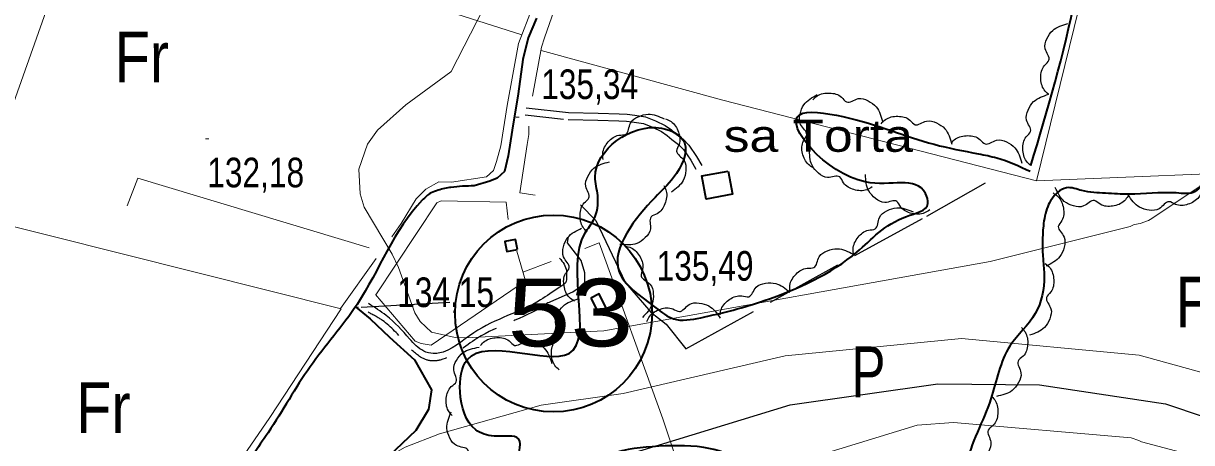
# Model space of a CAD drawing. Extents: x 483843 to 488449, y 4381269 to 4384483.
# Drawn here: x 486483.2 to 486828.4, y 4383322.9 to 4383446.8 of the extents above; entities that cross this region are included whole.
import ezdxf
from ezdxf.enums import TextEntityAlignment as Align

# ---------------------------------------------------------------- set-up
doc = ezdxf.new("R2010")
doc.units = 0
doc.header["$LTSCALE"] = 3.8
doc.linetypes.add('LONG_DASHED', pattern=[7.5, 6, -1.5])
doc.linetypes.add('MEDIUM_DASHED', pattern=[4.5, 3, -1.5])
for name, color, linetype, lineweight in [('13', 7, 'Continuous', 35), ('25', 7, 'LONG_DASHED', 25), ('27', 7, 'Continuous', 25), ('38', 7, 'Continuous', 25), ('47', 7, 'Continuous', 35), ('51', 7, 'Continuous', 13), ('6', 7, 'Continuous', 35), ('7', 7, 'Continuous', 13), ('8', 7, 'Continuous', 25), ('9', 7, 'Continuous', 13)]:
    doc.layers.add(name, color=color, linetype=linetype, lineweight=lineweight)
doc.layers.add('31', color=7, linetype='Continuous')
doc.layers.add('5', color=7, linetype='Continuous')

msp = doc.modelspace()

# ---------------------------------------------------------------- linework, layer by layer
at = {"layer": '13'}
msp.add_spline([(486780.88, 4383404.79), (486794.13, 4383455.03), (486806.75, 4383492.74), (486812.33, 4383499.64), (486814.71, 4383503.51), (486819.41, 4383506.81), (486825.21, 4383508.61), (486829.49, 4383508.62), (486831.66, 4383508.22), (486834.79, 4383506.67), (486839.23, 4383502.48), (486841.25, 4383491.57), (486838.33, 4383465.65), (486835.59, 4383431.7), (486834, 4383420.31), (486833.25, 4383414.77), (486832.97, 4383406.37), (486832.3, 4383401.5), (486829.47, 4383397.12), (486823.83, 4383396.67), (486809.94, 4383396.27), (486802.97, 4383396.6), (486796, 4383397.37), (486791.44, 4383398.19), (486788.79, 4383396.8), (486785.88, 4383392.64), (486784.6, 4383386.95), (486784.53, 4383376.98), (486784.84, 4383372.17), (486782.2, 4383361.03), (486774.71, 4383351.45), (486769.08, 4383335.85), (486761.59, 4383315.77), (486757.7, 4383301.05), (486738.21, 4383291.87), (486723.87, 4383286.22), (486684.72, 4383277.1), (486662.99, 4383268.56), (486648.14, 4383263.67), (486639.3, 4383259.75), (486632.91, 4383279.8), (486638.33, 4383280.62), (486654.82, 4383284.96), (486667.34, 4383289.06), (486684.49, 4383297.14), (486691.09, 4383302.53), (486696.41, 4383307.18), (486694.82, 4383316.43), (486684.24, 4383321.46), (486669.01, 4383321.68), (486655.38, 4383318.57), (486643.48, 4383310.34), (486629.22, 4383315.27), (486629.5, 4383324.04), (486622.3, 4383324.82), (486616.85, 4383326.7), (486612.21, 4383337.87), (486614.37, 4383347.45), (486644.42, 4383349.27), (486649.2, 4383384.92), (486651.66, 4383388.63), (486652.89, 4383395.9), (486652.14, 4383401.38), (486671.78, 4383415.81), (486678.55, 4383411.44), (486675.33, 4383401.28), (486669.84, 4383395.35), (486659.1, 4383373.67), (486670.12, 4383362.71), (486675.25, 4383359.48), (486683.36, 4383359.82), (486702.12, 4383364.88), (486729.49, 4383379.19), (486744.12, 4383389.71), (486750.48, 4383393.52), (486749.77, 4383396.53), (486731.96, 4383399.94), (486712.51, 4383419.8), (486725.33, 4383419.24), (486752.3, 4383411.05), (486765.39, 4383408.24), (486770.85, 4383407.04), (486780.7, 4383403.07)], degree=3, dxfattribs=at)
at = {"layer": '25'}
msp.add_lwpolyline([(486647.81, 4383393.2), (486652.33, 4383388.55), (486661.15, 4383370.11), (486668.6, 4383361.45), (486673.13, 4383357.94), (486678.95, 4383350.65), (486750.12, 4383389.85), (486767.45, 4383399.66)], dxfattribs=at)
at = {"layer": '27'}
for points in [[(486610.86, 4384044.96), (486626.92, 4384050.28), (486637.16, 4384047.74), (486652.05, 4384044.37), (486668.53, 4384042.49), (486656.8, 4383988.7), (486633.28, 4383928.86), (486626.29, 4383912.38), (486620.95, 4383890.47), (486618.98, 4383873.39), (486617.47, 4383861.93), (486622.54, 4383859.83), (486631.45, 4383858.8), (486644.63, 4383856.29), (486649.12, 4383845.49), (486645.98, 4383835.48), (486644.53, 4383823.42), (486643.59, 4383804.83), (486644.04, 4383789.06), (486650.17, 4383776.97), (486661.43, 4383767.05), (486666.65, 4383759.32), (486665.61, 4383749.81), (486664.24, 4383748.18), (486659.87, 4383747.12), (486650.35, 4383747.78), (486629.58, 4383749.13), (486612.5, 4383751.02), (486592.66, 4383759.56), (486583.46, 4383745.88), (486580.74, 4383723.11), (486572.16, 4383689.84), (486560.68, 4383659.02), (486553.32, 4383631.81), (486543.18, 4383605.32), (486532.56, 4383576.21), (486523.53, 4383553.45), (486518.77, 4383540.54), (486501.4, 4383543.49), (486476.15, 4383556.3), (486468.29, 4383557.62), (486465.07, 4383557.96), (486462.29, 4383558.08), (486460.26, 4383557.81), (486439.29, 4383544.45), (486415.17, 4383526.49), (486391.53, 4383510.54), (486385.69, 4383506.57), (486377.62, 4383503.39), (486371.16, 4383503.41), (486344.21, 4383501.99), (486329.53, 4383482.99), (486328.89, 4383480.37), (486326.87, 4383475.75), (486312.85, 4383471.45), (486300.33, 4383482.51), (486290.76, 4383490.08), (486283.31, 4383493.56), (486272.61, 4383495.89), (486284, 4383520.94), (486252.05, 4383537.68), (486229.62, 4383543.55), (486216.83, 4383551.46), (486203.95, 4383558.48), (486174.8, 4383524.83), (486205.26, 4383519.21), (486220.9, 4383511.34), (486230.24, 4383508.13), (486241.13, 4383503.92), (486264.65, 4383495.7), (486250.48, 4383465.06), (486236.28, 4383432.55), (486231.27, 4383423.25), (486225.77, 4383410.64), (486214.94, 4383382.73), (486214.23, 4383380.42), (486219.38, 4383373.59), (486258.75, 4383355.69), (486297.13, 4383332.33), (486352.51, 4383306.4), (486336.13, 4383294.48), (486320.46, 4383268.89), (486317.3, 4383262.94), (486310.85, 4383257.93), (486295.11, 4383254.25), (486285.76, 4383251.31), (486282.23, 4383245.35), (486279.78, 4383236.83), (486280.35, 4383218.97), (486309.23, 4383192.29), (486315, 4383181.33)], [(486786.08, 4383425.86), (486784.85, 4383427.13), (486783.84, 4383430.79), (486784.93, 4383434.32), (486786.26, 4383435.88), (486785.15, 4383439.26), (486785.65, 4383442.2), (486787.36, 4383444.7), (486791.86, 4383446.77)], [(486716.68, 4383404.06), (486715.19, 4383405.04), (486713.42, 4383408.38), (486713.72, 4383412.07), (486714.67, 4383413.88), (486712.86, 4383416.93), (486712.7, 4383419.92), (486713.83, 4383422.72), (486717.77, 4383425.73)], [(486716.43, 4383424.15), (486717.75, 4383425.33), (486721.45, 4383426.19), (486724.93, 4383424.96), (486726.44, 4383423.56), (486729.86, 4383424.54), (486732.78, 4383423.92), (486735.2, 4383422.12), (486737.09, 4383417.53)], [(486780.88, 4383404.79), (486779.62, 4383406.04), (486778.53, 4383409.67), (486779.54, 4383413.22), (486780.83, 4383414.81), (486779.65, 4383418.17), (486780.08, 4383421.12), (486781.73, 4383423.65), (486786.19, 4383425.83)], [(486654.48, 4383406.59), (486654.38, 4383408.36), (486656.03, 4383411.78), (486659.16, 4383413.73), (486661.19, 4383414.03), (486662.57, 4383417.31), (486664.88, 4383419.2), (486667.81, 4383419.97), (486672.57, 4383418.58)], [(486672.97, 4383418.55), (486674.56, 4383417.78), (486676.75, 4383414.68), (486676.93, 4383410.99), (486676.21, 4383409.07), (486678.4, 4383406.28), (486678.93, 4383403.33), (486678.18, 4383400.4), (486674.66, 4383396.92)], [(486736.65, 4383417.14), (486737.93, 4383418.36), (486741.6, 4383419.33), (486745.12, 4383418.2), (486746.67, 4383416.85), (486750.06, 4383417.92), (486752.99, 4383417.39), (486755.47, 4383415.66), (486757.5, 4383411.13)], [(486757.34, 4383411.39), (486758.62, 4383412.62), (486762.29, 4383413.61), (486765.81, 4383412.5), (486767.37, 4383411.16), (486770.75, 4383412.26), (486773.69, 4383411.75), (486776.18, 4383410.03), (486778.24, 4383405.52)], [(486733.98, 4383398.44), (486732.41, 4383397.61), (486728.62, 4383397.65), (486725.53, 4383399.68), (486724.4, 4383401.39), (486720.85, 4383401.26), (486718.16, 4383402.55), (486716.23, 4383404.88), (486715.48, 4383409.78)], [(486649.73, 4383385.21), (486648.55, 4383386.53), (486647.69, 4383390.23), (486648.92, 4383393.71), (486650.32, 4383395.21), (486649.35, 4383398.64), (486649.96, 4383401.55), (486651.77, 4383403.99), (486656.36, 4383405.87)], [(486751.01, 4383391.67), (486749.49, 4383390.76), (486745.69, 4383390.63), (486742.51, 4383392.5), (486741.3, 4383394.16), (486737.76, 4383393.86), (486735.01, 4383395.03), (486732.98, 4383397.27), (486732, 4383402.13)], [(486672.45, 4383398.85), (486673.14, 4383397.22), (486672.75, 4383393.44), (486670.45, 4383390.55), (486668.65, 4383389.58), (486668.46, 4383386.03), (486666.93, 4383383.47), (486664.43, 4383381.76), (486659.48, 4383381.45)], [(486787.45, 4383396.67), (486788.89, 4383395.63), (486790.52, 4383392.2), (486790.06, 4383388.54), (486789.02, 4383386.77), (486790.71, 4383383.64), (486790.73, 4383380.65), (486789.48, 4383377.89), (486785.41, 4383375.06)], [(486809.61, 4383395.74), (486808.54, 4383394.33), (486805.07, 4383392.79), (486801.42, 4383393.34), (486799.68, 4383394.42), (486796.5, 4383392.82), (486793.52, 4383392.87), (486790.79, 4383394.19), (486788.07, 4383398.33)], [(486831.35, 4383396.96), (486830.51, 4383395.4), (486827.32, 4383393.33), (486823.63, 4383393.3), (486821.74, 4383394.1), (486818.86, 4383392.02), (486815.9, 4383391.6), (486813, 4383392.47), (486809.66, 4383396.13)], [(486728.54, 4383378.35), (486728.37, 4383380.11), (486729.86, 4383383.6), (486732.9, 4383385.69), (486734.92, 4383386.08), (486736.15, 4383389.42), (486738.37, 4383391.41), (486741.26, 4383392.3), (486746.08, 4383391.13)], [(486645.99, 4383364.72), (486644.56, 4383365.76), (486642.95, 4383369.2), (486643.42, 4383372.86), (486644.47, 4383374.62), (486642.81, 4383377.77), (486642.8, 4383380.75), (486644.06, 4383383.5), (486648.15, 4383386.31)], [(486661.06, 4383381), (486662.76, 4383380.48), (486665.4, 4383377.76), (486666.15, 4383374.15), (486665.73, 4383372.13), (486668.33, 4383369.71), (486669.32, 4383366.89), (486669.03, 4383363.88), (486666.09, 4383359.89)], [(486709.67, 4383367.59), (486709.68, 4383369.37), (486711.51, 4383372.69), (486714.75, 4383374.46), (486716.8, 4383374.65), (486718.36, 4383377.84), (486720.77, 4383379.6), (486723.73, 4383380.2), (486728.41, 4383378.54)], [(486785.17, 4383375.81), (486786.47, 4383374.6), (486787.67, 4383371), (486786.78, 4383367.42), (486785.53, 4383365.79), (486786.83, 4383362.48), (486786.49, 4383359.51), (486784.92, 4383356.93), (486780.54, 4383354.61)], [(486689.04, 4383360.68), (486689.43, 4383362.41), (486691.94, 4383365.25), (486695.48, 4383366.28), (486697.52, 4383366.02), (486699.74, 4383368.8), (486702.47, 4383369.99), (486705.49, 4383369.93), (486709.7, 4383367.31)], [(486641.51, 4383344.39), (486640.27, 4383345.66), (486639.24, 4383349.31), (486640.31, 4383352.85), (486641.63, 4383354.41), (486640.5, 4383357.79), (486640.97, 4383360.73), (486642.66, 4383363.24), (486647.16, 4383365.35)], [(486667.43, 4383358.71), (486668.26, 4383360.27), (486671.44, 4383362.36), (486675.13, 4383362.41), (486677.02, 4383361.62), (486679.9, 4383363.72), (486682.85, 4383364.15), (486685.75, 4383363.29), (486689.11, 4383359.65)], [(486778.09, 4383356.96), (486779.22, 4383355.59), (486779.94, 4383351.86), (486778.58, 4383348.43), (486777.13, 4383346.98), (486777.98, 4383343.52), (486777.26, 4383340.63), (486775.36, 4383338.27), (486770.71, 4383336.55)], [(486609.84, 4383330.92), (486608.75, 4383332.32), (486608.14, 4383336.06), (486609.61, 4383339.45), (486611.09, 4383340.86), (486610.35, 4383344.34), (486611.16, 4383347.21), (486613.12, 4383349.51), (486617.83, 4383351.09)], [(486618.26, 4383351.57), (486619.5, 4383352.84), (486623.13, 4383353.94), (486626.69, 4383352.94), (486628.28, 4383351.64), (486631.63, 4383352.84), (486634.59, 4383352.41), (486637.12, 4383350.77), (486639.31, 4383346.32)], [(486769.34, 4383336.54), (486770.46, 4383335.16), (486771.14, 4383331.43), (486769.74, 4383328.01), (486768.28, 4383326.57), (486769.09, 4383323.11), (486768.34, 4383320.22), (486766.42, 4383317.89), (486761.75, 4383316.21)], [(486622.16, 4383314.27), (486620.38, 4383314.12), (486616.92, 4383315.65), (486614.86, 4383318.71), (486614.49, 4383320.74), (486611.17, 4383322.01), (486609.2, 4383324.25), (486608.34, 4383327.14), (486609.58, 4383331.95)]]:
    msp.add_spline(points, degree=3, dxfattribs=at)
at = {"layer": '38', "linetype": 'MEDIUM_DASHED'}
msp.add_lwpolyline([(486631.46, 4383419.75), (486644.13, 4383418.35), (486652.97, 4383418.15), (486659.18, 4383417.98), (486661.45, 4383417.87), (486663.62, 4383417.63), (486666.44, 4383417.16), (486669.1, 4383416.13), (486671.79, 4383414.81), (486673.43, 4383413.68), (486674.82, 4383412.48), (486676.78, 4383410.98), (486678.26, 4383409.47), (486680.38, 4383406.34), (486681.88, 4383403.73)], dxfattribs=at)
at = {"layer": '38'}
for points in [[(486631.8, 4383421.8), (486644.27, 4383420.41), (486653.02, 4383420.21), (486659.26, 4383420.04), (486661.61, 4383419.93), (486663.9, 4383419.67), (486666.99, 4383419.16), (486669.93, 4383418.03), (486672.84, 4383416.6), (486674.7, 4383415.31), (486676.12, 4383414.08), (486678.15, 4383412.53), (486679.86, 4383410.78), (486682.13, 4383407.44), (486683.67, 4383404.77)], [(486638.14, 4383364.22), (486645.58, 4383367.49), (486649.06, 4383369.91), (486649.11, 4383373.06), (486647.96, 4383376.68), (486643.98, 4383381.92), (486644.23, 4383383.71)]]:
    msp.add_lwpolyline(points, dxfattribs=at)
msp.add_spline([(486641.59, 4383377.45), (486643.65, 4383373.67), (486643.63, 4383372.16), (486643.61, 4383370.64), (486641.73, 4383368.88), (486636, 4383365.05), (486616.31, 4383355.39), (486605.72, 4383349.33), (486604.28, 4383349.23), (486601.48, 4383349.94), (486597.32, 4383353.57), (486590.4, 4383360.44), (486585.17, 4383363.98)], degree=3, dxfattribs=at)
at = {"layer": '38', "linetype": 'MEDIUM_DASHED'}
msp.add_spline([(486638.14, 4383364.22), (486636.96, 4383363.4), (486617.22, 4383353.69), (486606.35, 4383347.31), (486604.09, 4383347.03), (486600.54, 4383348.19), (486596.12, 4383352.29), (486589.27, 4383359), (486585.08, 4383361.42)], degree=3, dxfattribs=at)
at = {"layer": '47'}
for points in [[(486691.41, 4383403.15), (486692.7, 4383396.29), (486684.99, 4383394.84), (486683.7, 4383401.7)], [(486629.17, 4383379.95), (486628.59, 4383382.94), (486625.45, 4383382.33), (486626.03, 4383379.34)], [(486650.88, 4383365.61), (486653.28, 4383360.8), (486655.7, 4383362.01), (486653.3, 4383366.82)]]:
    msp.add_lwpolyline(points, close=True, dxfattribs=at)
at = {"layer": '51'}
for p, q in [((486576.91, 4383362.51), (486587.43, 4383377.26)), ((486630.8, 4383373.22), (486639.17, 4383376.42))]:
    msp.add_line(p, q, dxfattribs=at)
for points in [[(486475.09, 4383409.02), (486501.13, 4383482.33), (486547.72, 4383628.44), (486566.43, 4383688.35), (486608.69, 4383835.57), (486625.06, 4383888.83), (486646.53, 4383962.89), (486662.22, 4384021.19), (486667.98, 4384045.79), (486675.93, 4384077.57), (486678.67, 4384105.97), (486682.95, 4384117.09), (486685.73, 4384122), (486688.32, 4384125.34), (486692.13, 4384129.19), (486692.86, 4384130)], [(486699.26, 4383600.95), (486696.6, 4383581.81), (486693.63, 4383563.24), (486691.83, 4383553.21), (486691.8, 4383550.81), (486691.78, 4383549.54), (486690.09, 4383546.64), (486687.73, 4383544.64), (486678.66, 4383534.64), (486669.16, 4383520.97), (486652.71, 4383498.92), (486649.24, 4383492.29), (486647.15, 4383487.82), (486633.57, 4383451.32), (486629.44, 4383440.88), (486626.11, 4383422.54), (486624.28, 4383410.64), (486623.02, 4383406), (486622.08, 4383403.35)], [(486633.65, 4383425.29), (486636.33, 4383439.8), (486637.2, 4383442.49), (486642.99, 4383459.22), (486648.17, 4383469.72), (486654.53, 4383484.71), (486656.57, 4383490.91), (486661.03, 4383498.05), (486683.83, 4383528.49), (486691.45, 4383536.64), (486694.11, 4383539.6), (486696.82, 4383539.79), (486715.8, 4383534.49)], [(486808.99, 4383507.79), (486782.54, 4383400.27), (486859.49, 4383403.37)], [(486630.43, 4383443.38), (486548.96, 4383469.42), (486501.27, 4383482.78)], [(486782.54, 4383400.27), (486689.91, 4383424.1), (486636.14, 4383438.78)], [(486634.38, 4383396.05), (486629.86, 4383396.75), (486632.02, 4383410.98), (486632.51, 4383413.97), (486632.55, 4383416.37)], [(486622.08, 4383403.35), (486620.02, 4383401.39), (486609.72, 4383399.82)], [(486513.8, 4383392.86), (486517, 4383401.07), (486585.36, 4383380.43)], [(486609.72, 4383399.82), (486605.97, 4383399.94), (486602.11, 4383397.75), (486599.22, 4383394.94), (486594.84, 4383387.65), (486592.03, 4383383.7)], [(486587.29, 4383366.59), (486605.36, 4383393.8), (486606.64, 4383394.38), (486625.85, 4383393.96), (486626.45, 4383388.85)], [(486469.1, 4383389.53), (486577.07, 4383362.46), (486555.98, 4383330.28), (486547.09, 4383317.42), (486545.53, 4383313.32), (486544.48, 4383308.6), (486540.51, 4383303.14)], [(486690.22, 4383273.27), (486685.43, 4383290), (486672.13, 4383329.96), (486653.36, 4383381.93), (486649.13, 4383380.26)], [(486587.23, 4383366.65), (486598.99, 4383352.85), (486600.71, 4383352.15), (486603.63, 4383351.65), (486631.52, 4383370.69), (486629.01, 4383379.43)]]:
    msp.add_lwpolyline(points, dxfattribs=at)
at = {"layer": '6', "lineweight": 25}
msp.add_line((486582.99, 4383362.9), (486609.24, 4383364.44), dxfattribs=at)
at = {"layer": '6'}
for points in [[(486634.83, 4383448.37), (486632.39, 4383442.5), (486630.76, 4383436.09), (486629.41, 4383425.92), (486627.6, 4383415.24), (486626.45, 4383407.65), (486625.31, 4383403), (486623.23, 4383401.09), (486621.01, 4383400.11), (486616.4, 4383398.76)], [(486581.36, 4383363.04), (486585.6, 4383359.47), (486591.33, 4383354.08), (486598.77, 4383347.36), (486603.73, 4383338.47), (486602.89, 4383332.66), (486599.1, 4383326.49), (486584.93, 4383313.02)]]:
    msp.add_lwpolyline(points, dxfattribs=at)
msp.add_circle((486639.85, 4383361.06), 29.1, dxfattribs=at)
msp.add_spline([(486616.4, 4383398.76), (486609.53, 4383398.32), (486605.76, 4383397.51), (486603.64, 4383396.68), (486601.06, 4383394.53), (486581.77, 4383363.75), (486567.92, 4383345.34), (486555.49, 4383325.84), (486547.31, 4383311.93), (486544.63, 4383297.26), (486542.93, 4383288.69), (486537.77, 4383273.81), (486528.83, 4383256.87), (486521.61, 4383244.78), (486506.85, 4383225.48), (486495.82, 4383205.81), (486490.76, 4383183.12), (486490.75, 4383171.7), (486494.48, 4383158.89), (486500.87, 4383143.53), (486507.02, 4383132), (486513.34, 4383122.31), (486520.6, 4383114.98), (486524.69, 4383110.49), (486524.72, 4383107.37), (486523.98, 4383102.8), (486520.48, 4383093.44), (486518.01, 4383088.42), (486514.34, 4383083.16), (486511.09, 4383077.17), (486509.02, 4383072.98), (486506.76, 4383070.57), (486504.86, 4383068.89), (486504.98, 4383068.05), (486506.45, 4383067.29), (486509.87, 4383067.88), (486515.23, 4383069.39), (486530.79, 4383072.38), (486552.79, 4383077.34), (486574.89, 4383083.42), (486585.15, 4383087.17), (486588.99, 4383088.06), (486590.1, 4383087.94), (486592.93, 4383085.95), (486593.37, 4383080.97), (486593.38, 4383076.71), (486593.42, 4383068.62), (486592.95, 4383062.34)], degree=3, dxfattribs=at)
at = {"layer": '7'}
for p, q in [((486628.71, 4383419.05), (486629.71, 4383419.05)), ((486537, 4383412.71), (486538, 4383412.71)), ((486581.23, 4383362.92), (486582.23, 4383362.92))]:
    msp.add_line(p, q, dxfattribs=at)
at = {"layer": '8'}
msp.add_lwpolyline([(486614.52, 4383304.9), (486709.81, 4383334.05), (486753.37, 4383340.25), (486783.42, 4383339.95), (486820.65, 4383334.41), (486832.13, 4383330.57)], dxfattribs=at)
at = {"layer": '9'}
for points in [[(486630.51, 4383473.37), (486609.59, 4383432.58), (486609.49, 4383432.46), (486609.46, 4383432.43), (486596.15, 4383422.69), (486587.83, 4383415.22), (486584.82, 4383411.11), (486582.27, 4383403.72), (486582.69, 4383396.45), (486583.87, 4383392.5), (486592.13, 4383378.58), (486594.04, 4383374.67), (486598.87, 4383361.26), (486600.43, 4383358.66), (486603.79, 4383355.51), (486610.75, 4383354.01), (486613.84, 4383353.82), (486654.72, 4383355.92), (486768.86, 4383376.4), (486810.23, 4383386.8), (486811.26, 4383387.22), (486811.57, 4383387.31), (486813.18, 4383387.6), (486815.62, 4383388.58), (486816.67, 4383389.14), (486832.4, 4383399.63)], [(486479.53, 4383221.15), (486503.22, 4383240.48), (486505.26, 4383242.6), (486505.47, 4383243.51), (486508.59, 4383252.15), (486511.49, 4383257.02), (486514.67, 4383260.76), (486536.41, 4383280.6), (486541.72, 4383283.44), (486545.37, 4383284.78), (486547.03, 4383285.7), (486579.76, 4383312.32), (486595.98, 4383321.52), (486606.13, 4383325.46), (486636.2, 4383333.92), (486660.46, 4383337.43), (486708.29, 4383348.58), (486760.42, 4383353.62), (486812.91, 4383348.73), (486850.69, 4383338.27)], [(486848.97, 4383313.82), (486813.58, 4383323.1), (486812.85, 4383323.52), (486810.56, 4383324.28), (486758.06, 4383328.81), (486747.28, 4383328.04), (486688.74, 4383310.15)]]:
    msp.add_lwpolyline(points, dxfattribs=at)

# ---------------------------------------------------------------- texts
at = {"layer": '13', "width": 1.25}
msp.add_text('53', height=20, dxfattribs=at).set_placement((486626.22, 4383351.34))
at = {"layer": '31'}
for s, width, p in [('Fr', 0.85, (486518.18, 4383429.34)), ('Fr', 0.85, (486831.72, 4383356.95)), ('P', 0.75, (486732.92, 4383336.33)), ('Fr', 0.85, (486506.83, 4383325.72))]:
    msp.add_text(s, height=15, dxfattribs=dict(at, width=width)).set_placement(p, align=Align.CENTER)
at = {"layer": '5', "width": 1.2}
msp.add_text('sa Torta', height=9.5, dxfattribs=at).set_placement((486746.04, 4383408.83), align=Align.RIGHT)
at = {"layer": '7', "width": 0.8}
for s, p in [('135,34', (486636.2, 4383424.42)), ('132,18', (486537.5, 4383398.34)), ('135,49', (486670.32, 4383370.76)), ('134,15', (486593.62, 4383362.95))]:
    msp.add_text(s, height=8.75, dxfattribs=at).set_placement(p)

doc.saveas('drawing.dxf')
